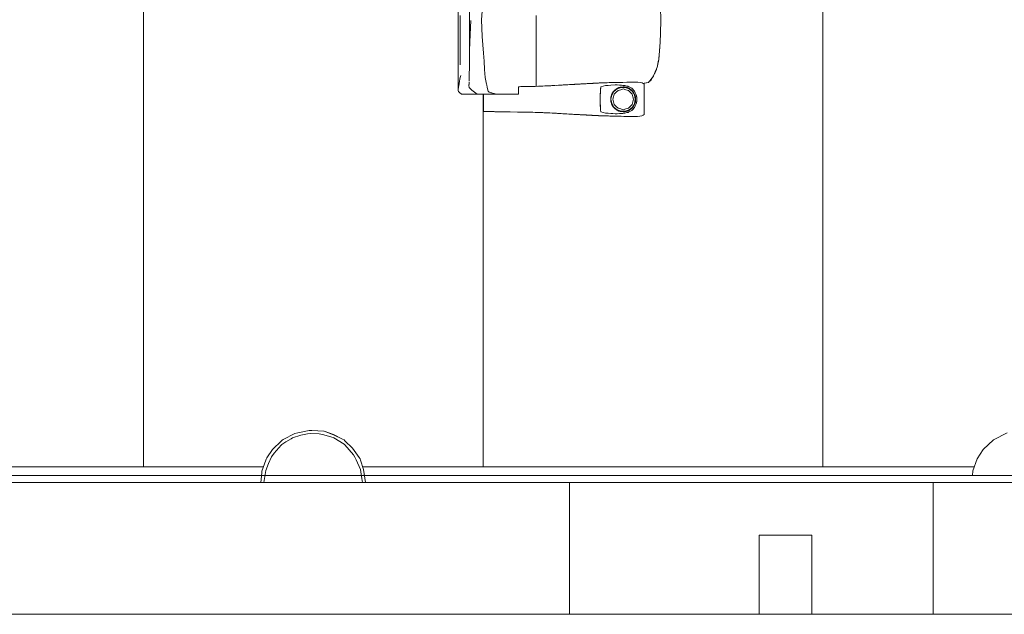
# Model space of a CAD drawing. Header units: millimetres. Extents: x -261 to 187, y -214 to 106.
# Tile 704 of 1056: x -204 to -200.25, y 3.65 to 5.92. Entities that reach past the tile are written whole.
import ezdxf

# ---------------------------------------------------------------- set-up
doc = ezdxf.new("R2010")
doc.units = ezdxf.units.MM
doc.header["$LTSCALE"] = 0.005
doc.header["$MEASUREMENT"] = 0
for name, color, linetype, lineweight in [('IFC-Elemento de mobília-Contorno', 9, 'Continuous', 5), ('IFC-Elemento terminal-Contorno', 9, 'Continuous', 5), ('IFC-Laje-Contorno', 9, 'Continuous', 5), ('IFC-Parede padrão-Contorno', 9, 'Continuous', 5), ('IFC-Parede-Contorno', 9, 'Continuous', 5), ('IFC-Pilar-Contorno', 9, 'Continuous', 5)]:
    doc.layers.add(name, color=color, linetype=linetype, lineweight=lineweight)

msp = doc.modelspace()

# ---------------------------------------------------------------- linework, layer by layer
at = {"layer": 'IFC-Elemento de mobília-Contorno', "lineweight": 5}
for p, q in [((-202.2844, 5.776), (-202.2844, 6.0372)), ((-202.3282, 6.0284), (-202.3282, 5.8185)), ((-201.5576, 5.9617), (-201.5563, 5.9133)), ((-202.3199, 5.9316), (-202.3197, 5.8434)), ((-202.2387, 5.915), (-202.2369, 5.9485)), ((-202.0303, 5.9316), (-202.0303, 5.8995)), ((-202.2825, 5.8579), (-202.281, 5.8855)), ((-202.281, 5.8855), (-202.2795, 5.9132)), ((-202.2387, 5.915), (-202.2373, 5.8831)), ((-202.2373, 5.8831), (-202.2359, 5.8516)), ((-202.0303, 5.862), (-202.0303, 5.8995)), ((-201.5576, 5.865), (-201.5563, 5.9133)), ((-202.2841, 5.8028), (-202.2841, 5.8557)), ((-202.2833, 5.8304), (-202.2825, 5.8579)), ((-202.2359, 5.8516), (-202.2339, 5.8198)), ((-202.0303, 5.8129), (-202.0303, 5.862)), ((-201.5595, 5.8304), (-201.5576, 5.865)), ((-202.3282, 5.8185), (-202.3281, 5.6509)), ((-202.3197, 5.8434), (-202.3196, 5.7902)), ((-202.2841, 5.8028), (-202.2834, 5.8256)), ((-202.2834, 5.8256), (-202.2833, 5.8304)), ((-202.2339, 5.8198), (-202.2318, 5.7882)), ((-202.0303, 5.8129), (-202.0303, 5.7809)), ((-201.5616, 5.7969), (-201.5606, 5.8137)), ((-201.5616, 5.7974), (-201.5607, 5.8118)), ((-201.5607, 5.8114), (-201.5604, 5.8148)), ((-201.5606, 5.8137), (-201.5595, 5.8304)), ((-201.5604, 5.8148), (-201.5595, 5.8304)), ((-201.5604, 5.8148), (-201.5596, 5.8283)), ((-201.5596, 5.8283), (-201.5596, 5.8295)), ((-202.3201, 5.7434), (-202.3196, 5.7902)), ((-202.2846, 5.7593), (-202.2844, 5.7814)), ((-202.2846, 5.76), (-202.2844, 5.776)), ((-202.2844, 5.7814), (-202.2841, 5.8028)), ((-202.2318, 5.7882), (-202.2293, 5.7573)), ((-202.0303, 5.7464), (-202.0303, 5.7809)), ((-201.5647, 5.7648), (-201.5632, 5.7809)), ((-201.5647, 5.7648), (-201.5641, 5.7697)), ((-201.5641, 5.7697), (-201.5632, 5.7809)), ((-201.5632, 5.7809), (-201.5616, 5.7969)), ((-201.5616, 5.7973), (-201.5616, 5.7974)), ((-201.5616, 5.7973), (-201.5616, 5.7974)), ((-201.5616, 5.7973), (-201.5616, 5.7974)), ((-202.2851, 5.7261), (-202.2849, 5.7379)), ((-202.285, 5.7323), (-202.2849, 5.7382)), ((-202.2849, 5.7379), (-202.2848, 5.7497)), ((-202.2849, 5.7382), (-202.2848, 5.7475)), ((-202.2848, 5.7497), (-202.2846, 5.76)), ((-202.2847, 5.7559), (-202.2846, 5.7593)), ((-202.2293, 5.7573), (-202.2271, 5.7258)), ((-202.0303, 5.7464), (-202.0303, 5.7045)), ((-201.5742, 5.7257), (-201.5709, 5.7334)), ((-201.5726, 5.7291), (-201.5712, 5.7323)), ((-201.5712, 5.7323), (-201.571, 5.7331)), ((-201.5709, 5.7334), (-201.5647, 5.7648)), ((-201.5694, 5.7413), (-201.5662, 5.757)), ((-201.5694, 5.7413), (-201.5678, 5.7491)), ((-201.5678, 5.7491), (-201.5662, 5.757)), ((-201.5668, 5.754), (-201.5664, 5.7562)), ((-201.5664, 5.7562), (-201.5648, 5.7642)), ((-201.5648, 5.7642), (-201.5647, 5.7647)), ((-202.3217, 5.6891), (-202.3198, 5.6964)), ((-202.3198, 5.6964), (-202.3173, 5.7039)), ((-202.2859, 5.6878), (-202.2856, 5.6967)), ((-202.2857, 5.6932), (-202.2854, 5.7043)), ((-202.2856, 5.6967), (-202.2855, 5.7017)), ((-202.2854, 5.7043), (-202.2853, 5.7152)), ((-202.2853, 5.7152), (-202.2851, 5.7261)), ((-202.2853, 5.7117), (-202.2852, 5.7173)), ((-202.2852, 5.7173), (-202.2851, 5.7237)), ((-202.2271, 5.7258), (-202.2261, 5.7105)), ((-202.2261, 5.7105), (-202.2252, 5.6952)), ((-202.2252, 5.6952), (-202.2239, 5.689)), ((-202.0303, 5.6623), (-202.0303, 5.7045)), ((-201.5936, 5.69), (-201.5889, 5.6963)), ((-201.5913, 5.6931), (-201.5889, 5.6963)), ((-201.5893, 5.6941), (-201.5865, 5.6995)), ((-201.5893, 5.6941), (-201.5866, 5.6992)), ((-201.5889, 5.6963), (-201.5841, 5.7027)), ((-201.5868, 5.6989), (-201.5847, 5.7015)), ((-201.5866, 5.6992), (-201.5865, 5.6995)), ((-201.5847, 5.7015), (-201.5844, 5.7024)), ((-201.5847, 5.7015), (-201.5844, 5.7024)), ((-201.5841, 5.7027), (-201.5742, 5.7257)), ((-201.581, 5.71), (-201.5787, 5.7148)), ((-201.5808, 5.7103), (-201.5742, 5.7257)), ((-201.5808, 5.7103), (-201.5775, 5.718)), ((-201.5808, 5.7104), (-201.5787, 5.7148)), ((-201.5787, 5.7148), (-201.5761, 5.72)), ((-201.5787, 5.7148), (-201.5761, 5.72)), ((-201.5775, 5.718), (-201.5742, 5.7257)), ((-201.5761, 5.72), (-201.5735, 5.7252)), ((-201.5735, 5.7252), (-201.5725, 5.7297)), ((-202.327, 5.6559), (-202.326, 5.6599)), ((-202.326, 5.6599), (-202.325, 5.6638)), ((-202.325, 5.6638), (-202.3239, 5.6729)), ((-202.3239, 5.6729), (-202.3229, 5.682)), ((-202.3229, 5.682), (-202.3217, 5.6891)), ((-202.2867, 5.6648), (-202.2864, 5.6713)), ((-202.2867, 5.6648), (-202.2861, 5.6581)), ((-202.2866, 5.666), (-202.2863, 5.674)), ((-202.2866, 5.666), (-202.2866, 5.6657)), ((-202.2864, 5.6713), (-202.2862, 5.6777)), ((-202.2863, 5.674), (-202.2863, 5.6755)), ((-202.2861, 5.682), (-202.2857, 5.6932)), ((-202.2861, 5.6581), (-202.281, 5.6529)), ((-202.2239, 5.689), (-202.2225, 5.6829)), ((-202.2225, 5.6829), (-202.2199, 5.6705)), ((-202.2199, 5.6705), (-202.2191, 5.6675)), ((-202.2191, 5.6675), (-202.2184, 5.6645)), ((-202.2184, 5.6645), (-202.2177, 5.6614)), ((-202.2177, 5.6614), (-202.2169, 5.6584)), ((-202.2169, 5.6584), (-202.2168, 5.6569)), ((-202.2169, 5.6584), (-202.2164, 5.6539)), ((-202.2168, 5.6569), (-202.2164, 5.6539)), ((-202.0985, 5.6609), (-202.0888, 5.661)), ((-202.0985, 5.6608), (-202.0963, 5.6608)), ((-202.0985, 5.646), (-202.0985, 5.6608)), ((-202.0963, 5.6608), (-202.0943, 5.6608)), ((-202.0888, 5.661), (-202.0752, 5.6612)), ((-202.0752, 5.6612), (-202.0619, 5.6615)), ((-202.0734, 5.6613), (-202.0619, 5.6615)), ((-202.0619, 5.6615), (-202.0486, 5.6617)), ((-202.0544, 5.6616), (-202.0402, 5.662)), ((-202.0486, 5.6617), (-202.0353, 5.6621)), ((-202.0402, 5.662), (-202.0276, 5.6623)), ((-202.0353, 5.6621), (-202.022, 5.6625)), ((-202.0226, 5.6625), (-201.991, 5.6638)), ((-202.0226, 5.6625), (-202.0061, 5.6632)), ((-202.0225, 5.6625), (-201.9976, 5.6636)), ((-202.022, 5.6625), (-202.0086, 5.6631)), ((-202.0086, 5.6631), (-201.9952, 5.6636)), ((-202.0061, 5.6632), (-201.991, 5.6638)), ((-201.9976, 5.6636), (-201.9911, 5.6638)), ((-201.9952, 5.6636), (-201.9883, 5.664)), ((-201.9883, 5.664), (-201.9814, 5.6643)), ((-201.9816, 5.6643), (-201.9717, 5.6648)), ((-201.9816, 5.6643), (-201.9803, 5.6644)), ((-201.9814, 5.6643), (-201.9745, 5.6647)), ((-201.9803, 5.6644), (-201.9717, 5.6648)), ((-201.9745, 5.6647), (-201.9677, 5.665)), ((-201.9717, 5.6648), (-201.963, 5.6653)), ((-201.9677, 5.665), (-201.9605, 5.6654)), ((-201.963, 5.6653), (-201.9596, 5.6655)), ((-201.9605, 5.6654), (-201.9391, 5.6666)), ((-201.9605, 5.6654), (-201.9462, 5.6662)), ((-201.9534, 5.6658), (-201.9462, 5.6662)), ((-201.9462, 5.6662), (-201.9391, 5.6666)), ((-201.9449, 5.6663), (-201.9367, 5.6668)), ((-201.9391, 5.6666), (-201.932, 5.6671)), ((-201.9367, 5.6668), (-201.9279, 5.6673)), ((-201.932, 5.6671), (-201.9249, 5.6675)), ((-201.9279, 5.6673), (-201.9228, 5.6676)), ((-201.9249, 5.6675), (-201.9178, 5.6679)), ((-201.9178, 5.6679), (-201.9106, 5.6683)), ((-201.9106, 5.6683), (-201.8972, 5.6691)), ((-201.9039, 5.6687), (-201.8972, 5.6691)), ((-201.8972, 5.6691), (-201.8837, 5.6698)), ((-201.8905, 5.6695), (-201.8837, 5.6698)), ((-201.885, 5.6698), (-201.8836, 5.6699)), ((-201.8842, 5.6698), (-201.8836, 5.6699)), ((-201.8837, 5.6698), (-201.8706, 5.6706)), ((-201.8837, 5.6698), (-201.8805, 5.67)), ((-201.8836, 5.6699), (-201.8806, 5.67)), ((-201.8836, 5.6699), (-201.8821, 5.6699)), ((-201.8836, 5.6699), (-201.8821, 5.6699)), ((-201.8805, 5.67), (-201.8739, 5.6704)), ((-201.8805, 5.67), (-201.8772, 5.6702)), ((-201.8772, 5.6702), (-201.8739, 5.6704)), ((-201.8739, 5.6704), (-201.8706, 5.6706)), ((-201.8706, 5.6706), (-201.8641, 5.6709)), ((-201.8706, 5.6706), (-201.8674, 5.6708)), ((-201.8674, 5.6708), (-201.8641, 5.6709)), ((-201.8641, 5.6709), (-201.8608, 5.6711)), ((-201.8608, 5.6711), (-201.8575, 5.6713)), ((-201.8575, 5.6713), (-201.8542, 5.6715)), ((-201.8542, 5.6715), (-201.8508, 5.6717)), ((-201.8508, 5.6717), (-201.8324, 5.6727)), ((-201.8508, 5.6717), (-201.8408, 5.6722)), ((-201.8508, 5.6717), (-201.8441, 5.672)), ((-201.8508, 5.6717), (-201.8475, 5.6719)), ((-201.8508, 5.6717), (-201.8483, 5.6718)), ((-201.8501, 5.6717), (-201.8483, 5.6718)), ((-201.85, 5.6717), (-201.8483, 5.6718)), ((-201.8483, 5.6718), (-201.846, 5.6719)), ((-201.8475, 5.6719), (-201.8441, 5.672)), ((-201.846, 5.6719), (-201.8438, 5.6721)), ((-201.8446, 5.672), (-201.8446, 5.672)), ((-201.8446, 5.672), (-201.8446, 5.672)), ((-201.8442, 5.672), (-201.8439, 5.6721)), ((-201.8441, 5.672), (-201.8408, 5.6722)), ((-201.8441, 5.672), (-201.8438, 5.6721)), ((-201.8438, 5.6721), (-201.843, 5.6721)), ((-201.8408, 5.6722), (-201.8374, 5.6724)), ((-201.8374, 5.6724), (-201.8324, 5.6727)), ((-201.8374, 5.6724), (-201.8341, 5.6726)), ((-201.8341, 5.6726), (-201.8307, 5.6728)), ((-201.8341, 5.6726), (-201.8324, 5.6727)), ((-201.8324, 5.6727), (-201.8307, 5.6728)), ((-201.8307, 5.6728), (-201.8291, 5.6729)), ((-201.8291, 5.6729), (-201.8068, 5.674)), ((-201.8291, 5.6729), (-201.8192, 5.6734)), ((-201.8291, 5.6729), (-201.8241, 5.6731)), ((-201.8291, 5.6729), (-201.8274, 5.673)), ((-201.8291, 5.6729), (-201.8258, 5.673)), ((-201.8274, 5.673), (-201.8258, 5.673)), ((-201.8258, 5.673), (-201.8241, 5.6731)), ((-201.8241, 5.6731), (-201.8225, 5.6732)), ((-201.8225, 5.6732), (-201.8208, 5.6733)), ((-201.8208, 5.6733), (-201.8192, 5.6734)), ((-201.8208, 5.6733), (-201.8199, 5.6733)), ((-201.8192, 5.6734), (-201.8068, 5.674)), ((-201.8192, 5.6734), (-201.8076, 5.674)), ((-201.8192, 5.6734), (-201.8142, 5.6737)), ((-201.8192, 5.6734), (-201.8159, 5.6736)), ((-201.8192, 5.6734), (-201.8175, 5.6735)), ((-201.8182, 5.6734), (-201.8169, 5.6735)), ((-201.8175, 5.6735), (-201.8159, 5.6736)), ((-201.8169, 5.6735), (-201.814, 5.6737)), ((-201.8169, 5.6735), (-201.8158, 5.6736)), ((-201.8159, 5.6736), (-201.8142, 5.6737)), ((-201.8158, 5.6736), (-201.8147, 5.6736)), ((-201.8147, 5.6736), (-201.814, 5.6737)), ((-201.8142, 5.6737), (-201.8101, 5.6739)), ((-201.8142, 5.6737), (-201.8093, 5.6739)), ((-201.8142, 5.6737), (-201.8126, 5.6737)), ((-201.8135, 5.6737), (-201.8125, 5.6737)), ((-201.8126, 5.6737), (-201.8109, 5.6738)), ((-201.8125, 5.6737), (-201.8113, 5.6738)), ((-201.8113, 5.6738), (-201.8101, 5.6739)), ((-201.8113, 5.6738), (-201.8106, 5.6738)), ((-201.8109, 5.6738), (-201.8101, 5.6739)), ((-201.8109, 5.6738), (-201.8093, 5.6739)), ((-201.8109, 5.6738), (-201.8109, 5.6738)), ((-201.8107, 5.6738), (-201.8106, 5.6738)), ((-201.8101, 5.6739), (-201.8093, 5.6739)), ((-201.8093, 5.6739), (-201.8076, 5.674)), ((-201.8076, 5.674), (-201.8068, 5.674)), ((-201.8068, 5.674), (-201.8043, 5.6742)), ((-201.8068, 5.674), (-201.806, 5.6741)), ((-201.8068, 5.674), (-201.8051, 5.6741)), ((-201.806, 5.6741), (-201.8051, 5.6741)), ((-201.8051, 5.6741), (-201.8043, 5.6742)), ((-201.8043, 5.6742), (-201.8029, 5.6742)), ((-201.8029, 5.6742), (-201.8008, 5.6744)), ((-201.8029, 5.6742), (-201.8015, 5.6743)), ((-201.8015, 5.6743), (-201.7988, 5.6745)), ((-201.8008, 5.6744), (-201.7981, 5.6745)), ((-201.8008, 5.6744), (-201.8001, 5.6744)), ((-201.8008, 5.6744), (-201.7995, 5.6744)), ((-201.8001, 5.6744), (-201.7988, 5.6745)), ((-201.7988, 5.6745), (-201.7967, 5.6746)), ((-201.7981, 5.6745), (-201.7953, 5.6746)), ((-201.7981, 5.6745), (-201.7967, 5.6746)), ((-201.7981, 5.6745), (-201.796, 5.6746)), ((-201.7967, 5.6746), (-201.7946, 5.6747)), ((-201.796, 5.6746), (-201.7946, 5.6747)), ((-201.7953, 5.6746), (-201.7932, 5.6747)), ((-201.7946, 5.6747), (-201.7932, 5.6747)), ((-201.7932, 5.6747), (-201.7901, 5.6749)), ((-201.7907, 5.6749), (-201.783, 5.6753)), ((-201.7901, 5.6749), (-201.783, 5.6753)), ((-201.7862, 5.6448), (-201.7853, 5.6608)), ((-201.7857, 5.6528), (-201.7853, 5.6608)), ((-201.7853, 5.6608), (-201.7665, 5.6648)), ((-201.7853, 5.6608), (-201.7759, 5.6628)), ((-201.783, 5.6753), (-201.776, 5.6756)), ((-201.776, 5.6756), (-201.7685, 5.6758)), ((-201.7759, 5.6628), (-201.7665, 5.6648)), ((-201.7685, 5.6758), (-201.761, 5.676)), ((-201.7665, 5.6648), (-201.7472, 5.6669)), ((-201.7665, 5.6648), (-201.7568, 5.6658)), ((-201.761, 5.676), (-201.7312, 5.6767)), ((-201.761, 5.676), (-201.7461, 5.6764)), ((-201.761, 5.676), (-201.7536, 5.6762)), ((-201.7568, 5.6658), (-201.7472, 5.6669)), ((-201.7536, 5.6762), (-201.7461, 5.6764)), ((-201.7472, 5.6669), (-201.7301, 5.6674)), ((-201.7472, 5.6669), (-201.7303, 5.6674)), ((-201.7461, 5.6764), (-201.7312, 5.6767)), ((-201.7312, 5.6767), (-201.7237, 5.6769)), ((-201.7305, 5.6495), (-201.716, 5.6578)), ((-201.7304, 5.6674), (-201.7223, 5.6673)), ((-201.7303, 5.6674), (-201.7303, 5.6674)), ((-201.7301, 5.6674), (-201.7141, 5.6671)), ((-201.7237, 5.6769), (-201.7162, 5.6771)), ((-201.7232, 5.6529), (-201.7081, 5.6583)), ((-201.7228, 5.6539), (-201.7092, 5.6588)), ((-201.7223, 5.6673), (-201.7142, 5.6671)), ((-201.7212, 5.6548), (-201.711, 5.6586)), ((-201.7162, 5.6771), (-201.7013, 5.6774)), ((-201.716, 5.6578), (-201.7078, 5.6591)), ((-201.7142, 5.6671), (-201.7059, 5.6664)), ((-201.7141, 5.6671), (-201.7058, 5.6664)), ((-201.7141, 5.6671), (-201.7016, 5.666)), ((-201.711, 5.6586), (-201.6996, 5.6599)), ((-201.7081, 5.6583), (-201.6921, 5.6583)), ((-201.7078, 5.6591), (-201.6996, 5.6605)), ((-201.706, 5.6591), (-201.6945, 5.6591)), ((-201.7059, 5.6664), (-201.6976, 5.6657)), ((-201.7058, 5.6664), (-201.7016, 5.666)), ((-201.7016, 5.666), (-201.6974, 5.6656)), ((-201.7013, 5.6774), (-201.6864, 5.6778)), ((-201.6996, 5.6605), (-201.6942, 5.6598)), ((-201.6996, 5.6599), (-201.6875, 5.6581)), ((-201.6979, 5.6657), (-201.6976, 5.6657)), ((-201.6976, 5.6657), (-201.6817, 5.6623)), ((-201.6974, 5.6656), (-201.6934, 5.6648)), ((-201.6974, 5.6656), (-201.6894, 5.6639)), ((-201.6942, 5.6598), (-201.6887, 5.6592)), ((-201.6921, 5.6583), (-201.6845, 5.6556)), ((-201.6903, 5.6585), (-201.6843, 5.6564)), ((-201.6894, 5.6639), (-201.6855, 5.6631)), ((-201.6887, 5.6592), (-201.6836, 5.6572)), ((-201.6875, 5.6581), (-201.6763, 5.6534)), ((-201.6864, 5.6778), (-201.6566, 5.6785)), ((-201.6864, 5.6778), (-201.6715, 5.6782)), ((-201.6855, 5.6631), (-201.6815, 5.6622)), ((-201.6836, 5.6572), (-201.6785, 5.6553)), ((-201.682, 5.6623), (-201.6815, 5.6622)), ((-201.6817, 5.6623), (-201.6744, 5.6589)), ((-201.6815, 5.6622), (-201.6779, 5.6605)), ((-201.6779, 5.6605), (-201.6742, 5.6588)), ((-201.6744, 5.6589), (-201.6672, 5.6556)), ((-201.6742, 5.6588), (-201.6669, 5.6554)), ((-201.6715, 5.6782), (-201.6566, 5.6785)), ((-201.6566, 5.6785), (-201.6502, 5.6784)), ((-201.6502, 5.6784), (-201.6443, 5.6781)), ((-201.6443, 5.6781), (-201.6353, 5.677)), ((-201.6353, 5.677), (-201.6282, 5.6754)), ((-201.6282, 5.6754), (-201.6232, 5.6732)), ((-201.6235, 5.6734), (-201.6188, 5.6743)), ((-201.6234, 5.6733), (-201.6203, 5.6739)), ((-201.6233, 5.6734), (-201.6205, 5.6707)), ((-201.6205, 5.6707), (-201.6202, 5.668)), ((-201.6203, 5.6739), (-201.6125, 5.6753)), ((-201.6202, 5.668), (-201.6201, 5.5574)), ((-201.6188, 5.6743), (-201.6109, 5.6758)), ((-201.6125, 5.6753), (-201.6047, 5.6767)), ((-201.6109, 5.6758), (-201.6031, 5.6773)), ((-201.6047, 5.6767), (-201.6044, 5.6771)), ((-201.6047, 5.6767), (-201.6044, 5.6771)), ((-201.6031, 5.6773), (-201.6007, 5.6805)), ((-201.6007, 5.6805), (-201.5984, 5.6836)), ((-201.5993, 5.6823), (-201.5946, 5.6837)), ((-201.5984, 5.6836), (-201.5936, 5.69)), ((-201.5984, 5.6836), (-201.5946, 5.6837)), ((-201.5946, 5.6837), (-201.5919, 5.6889)), ((-201.5936, 5.69), (-201.5913, 5.6931)), ((-201.5919, 5.6889), (-201.5893, 5.6941)), ((-202.3281, 5.6509), (-202.327, 5.6559)), ((-202.3281, 5.6509), (-202.3279, 5.6467)), ((-202.3279, 5.6467), (-202.3266, 5.643)), ((-202.3266, 5.643), (-202.3241, 5.6395)), ((-202.3241, 5.6395), (-202.3202, 5.6361)), ((-202.3202, 5.6361), (-202.3176, 5.6344)), ((-202.3176, 5.6344), (-202.3149, 5.6328)), ((-202.3149, 5.6328), (-202.2549, 5.6328)), ((-202.281, 5.6529), (-202.276, 5.6478)), ((-202.276, 5.6478), (-202.2655, 5.64)), ((-202.2655, 5.64), (-202.2549, 5.6328)), ((-202.2549, 5.6328), (-202.2137, 5.6328)), ((-202.2307, 5.5671), (-202.2307, 5.6328)), ((-202.2164, 5.6539), (-202.2163, 5.6524)), ((-202.2163, 5.6524), (-202.2153, 5.6486)), ((-202.2163, 5.6524), (-202.2159, 5.6512)), ((-202.2153, 5.6486), (-202.2149, 5.6474)), ((-202.2149, 5.6474), (-202.2144, 5.6464)), ((-202.2149, 5.6474), (-202.2139, 5.6453)), ((-202.2139, 5.6453), (-202.213, 5.6433)), ((-202.2139, 5.6453), (-202.2134, 5.6443)), ((-202.2137, 5.6328), (-202.1836, 5.6328)), ((-202.213, 5.6433), (-202.2107, 5.6415)), ((-202.213, 5.6433), (-202.2119, 5.6424)), ((-202.2119, 5.6424), (-202.2107, 5.6415)), ((-202.2107, 5.6415), (-202.2096, 5.6406)), ((-202.2096, 5.6406), (-202.2085, 5.6397)), ((-202.2085, 5.6397), (-202.2057, 5.6388)), ((-202.2085, 5.6397), (-202.2028, 5.6379)), ((-202.2057, 5.6388), (-202.2028, 5.6379)), ((-202.2028, 5.6379), (-202.1971, 5.6362)), ((-202.2028, 5.6379), (-202.2, 5.637)), ((-202.1971, 5.6362), (-202.1937, 5.6353)), ((-202.1937, 5.6353), (-202.1836, 5.6328)), ((-202.1937, 5.6353), (-202.1904, 5.6345)), ((-202.1904, 5.6345), (-202.1836, 5.6328)), ((-202.1904, 5.6345), (-202.187, 5.6336)), ((-202.187, 5.6336), (-202.1836, 5.6328)), ((-202.1836, 5.6328), (-202.1816, 5.6328)), ((-202.1816, 5.6328), (-202.1797, 5.6328)), ((-202.1797, 5.6328), (-202.1777, 5.6328)), ((-202.1777, 5.6328), (-202.1758, 5.6328)), ((-202.1758, 5.6328), (-202.1739, 5.6328)), ((-202.1739, 5.6328), (-202.172, 5.6328)), ((-202.172, 5.6328), (-202.1701, 5.6328)), ((-202.1701, 5.6328), (-202.1681, 5.6328)), ((-202.1681, 5.6328), (-202.1661, 5.6328)), ((-202.1661, 5.6328), (-202.1641, 5.6328)), ((-202.1641, 5.6328), (-202.1621, 5.6328)), ((-202.1621, 5.6328), (-202.16, 5.6328)), ((-202.16, 5.6328), (-202.1578, 5.6328)), ((-202.1578, 5.6328), (-202.1556, 5.6328)), ((-202.1556, 5.6328), (-202.1534, 5.6328)), ((-202.1534, 5.6328), (-202.1512, 5.6328)), ((-202.1512, 5.6328), (-202.1491, 5.6328)), ((-202.1491, 5.6328), (-202.147, 5.6328)), ((-202.147, 5.6328), (-202.1449, 5.6328)), ((-202.1449, 5.6328), (-202.143, 5.6328)), ((-202.143, 5.6328), (-202.1412, 5.6328)), ((-202.1412, 5.6328), (-202.1394, 5.6328)), ((-202.1394, 5.6328), (-202.1378, 5.6328)), ((-202.1378, 5.6328), (-202.1362, 5.6328)), ((-202.1362, 5.6328), (-202.1345, 5.6328)), ((-202.1345, 5.6328), (-202.1329, 5.6328)), ((-202.1329, 5.6328), (-202.1312, 5.6328)), ((-202.1312, 5.6328), (-202.1293, 5.6328)), ((-202.1293, 5.6328), (-202.1274, 5.6328)), ((-202.1274, 5.6328), (-202.1253, 5.6328)), ((-202.1253, 5.6328), (-202.1231, 5.6328)), ((-202.1231, 5.6328), (-202.1209, 5.6328)), ((-202.1209, 5.6328), (-202.1185, 5.6328)), ((-202.1185, 5.6328), (-202.116, 5.6328)), ((-202.116, 5.6328), (-202.1135, 5.6328)), ((-202.1135, 5.6328), (-202.111, 5.6328)), ((-202.111, 5.6328), (-202.1084, 5.6328)), ((-202.1084, 5.6328), (-202.1058, 5.6328)), ((-202.1058, 5.6328), (-202.1033, 5.6328)), ((-202.1033, 5.6328), (-202.1008, 5.6328)), ((-202.1008, 5.6328), (-202.0985, 5.6328)), ((-202.0985, 5.6328), (-202.0985, 5.646)), ((-201.7871, 5.6288), (-201.7862, 5.6448)), ((-201.7871, 5.6288), (-201.7867, 5.6368)), ((-201.7871, 5.6128), (-201.7871, 5.6288)), ((-201.7871, 5.6048), (-201.7871, 5.6208)), ((-201.7867, 5.6368), (-201.7857, 5.6528)), ((-201.7862, 5.6448), (-201.7857, 5.6528)), ((-201.7469, 5.6211), (-201.7412, 5.6368)), ((-201.7469, 5.6044), (-201.7469, 5.6211)), ((-201.7468, 5.6147), (-201.7446, 5.6276)), ((-201.7468, 5.6185), (-201.7446, 5.6275)), ((-201.7463, 5.6128), (-201.7435, 5.6286)), ((-201.7437, 5.6301), (-201.7369, 5.6417)), ((-201.7435, 5.6286), (-201.7355, 5.6426)), ((-201.7433, 5.6311), (-201.7387, 5.6397)), ((-201.7412, 5.6368), (-201.7358, 5.6431)), ((-201.739, 5.6128), (-201.7363, 5.6226)), ((-201.7387, 5.6397), (-201.7311, 5.6482)), ((-201.7363, 5.6226), (-201.7337, 5.6324)), ((-201.7358, 5.6431), (-201.7305, 5.6495)), ((-201.7355, 5.6426), (-201.7232, 5.6529)), ((-201.7344, 5.6445), (-201.7252, 5.6522)), ((-201.7337, 5.6324), (-201.7265, 5.6396)), ((-201.7311, 5.6482), (-201.7226, 5.654)), ((-201.7265, 5.6396), (-201.7193, 5.6468)), ((-201.7193, 5.6468), (-201.7094, 5.6495)), ((-201.7094, 5.6495), (-201.6996, 5.6521)), ((-201.6996, 5.6521), (-201.6898, 5.6495)), ((-201.6898, 5.6495), (-201.6799, 5.6468)), ((-201.6845, 5.6556), (-201.677, 5.6529)), ((-201.6843, 5.6564), (-201.6773, 5.6538)), ((-201.6799, 5.6468), (-201.6727, 5.6396)), ((-201.6785, 5.6553), (-201.6739, 5.6523)), ((-201.677, 5.6529), (-201.6708, 5.6477)), ((-201.6765, 5.6535), (-201.6703, 5.6483)), ((-201.6763, 5.6534), (-201.6666, 5.6459)), ((-201.6739, 5.6523), (-201.6694, 5.6493)), ((-201.6727, 5.6396), (-201.6655, 5.6324)), ((-201.6708, 5.6477), (-201.6647, 5.6425)), ((-201.6703, 5.6483), (-201.6652, 5.644)), ((-201.6694, 5.6493), (-201.662, 5.6413)), ((-201.6676, 5.6558), (-201.6671, 5.6555)), ((-201.6672, 5.6556), (-201.6566, 5.6434)), ((-201.6672, 5.6556), (-201.6646, 5.6525)), ((-201.6669, 5.6554), (-201.6643, 5.6524)), ((-201.6666, 5.6459), (-201.6592, 5.6362)), ((-201.6655, 5.6324), (-201.6629, 5.6226)), ((-201.6647, 5.6425), (-201.6606, 5.6356)), ((-201.6646, 5.6525), (-201.6619, 5.6495)), ((-201.6643, 5.6524), (-201.6617, 5.6494)), ((-201.6629, 5.6226), (-201.6603, 5.6128)), ((-201.6627, 5.6407), (-201.6599, 5.636)), ((-201.662, 5.6413), (-201.6566, 5.6319)), ((-201.6619, 5.6495), (-201.6592, 5.6464)), ((-201.6617, 5.6494), (-201.6592, 5.6464)), ((-201.6606, 5.6356), (-201.6566, 5.6286)), ((-201.6599, 5.636), (-201.6572, 5.6312)), ((-201.6592, 5.6464), (-201.6566, 5.6434)), ((-201.6592, 5.6362), (-201.6546, 5.6249)), ((-201.6566, 5.6434), (-201.6553, 5.6407)), ((-201.6566, 5.6434), (-201.6539, 5.6377)), ((-201.6566, 5.6434), (-201.6552, 5.6406)), ((-201.6566, 5.6319), (-201.6536, 5.6226)), ((-201.6566, 5.6286), (-201.6552, 5.6207)), ((-201.6556, 5.6273), (-201.654, 5.6187)), ((-201.6553, 5.6407), (-201.654, 5.638)), ((-201.6552, 5.6406), (-201.6539, 5.6377)), ((-201.6552, 5.6207), (-201.6538, 5.6128)), ((-201.6546, 5.6249), (-201.653, 5.6128)), ((-201.654, 5.638), (-201.6527, 5.6353)), ((-201.6539, 5.6377), (-201.6512, 5.6321)), ((-201.6539, 5.6377), (-201.6525, 5.6349)), ((-201.6536, 5.6226), (-201.6526, 5.6128)), ((-201.6527, 5.6353), (-201.6513, 5.6326)), ((-201.6513, 5.6326), (-201.6498, 5.6261)), ((-201.6512, 5.6321), (-201.6497, 5.6259)), ((-201.6499, 5.6269), (-201.6497, 5.6259)), ((-201.6498, 5.6261), (-201.649, 5.6229)), ((-201.6497, 5.6261), (-201.6492, 5.624)), ((-201.6497, 5.6259), (-201.6482, 5.6196)), ((-201.6492, 5.624), (-201.6482, 5.6196)), ((-201.649, 5.6229), (-201.6482, 5.6196)), ((-201.6482, 5.6196), (-201.6476, 5.6128)), ((-201.7871, 5.5967), (-201.7871, 5.6128)), ((-201.7871, 5.5967), (-201.7857, 5.5728)), ((-201.7871, 5.5967), (-201.7862, 5.5808)), ((-201.7871, 5.5967), (-201.7867, 5.5887)), ((-201.7867, 5.5887), (-201.7862, 5.5808)), ((-201.7469, 5.6044), (-201.7441, 5.5966)), ((-201.7468, 5.607), (-201.7468, 5.6185)), ((-201.7468, 5.6108), (-201.7446, 5.5979)), ((-201.7468, 5.607), (-201.7446, 5.5981)), ((-201.7463, 5.6128), (-201.7435, 5.5969)), ((-201.7441, 5.5966), (-201.7412, 5.5888)), ((-201.7437, 5.5954), (-201.7369, 5.5838)), ((-201.7435, 5.5969), (-201.7355, 5.583)), ((-201.7433, 5.5944), (-201.7387, 5.5858)), ((-201.7412, 5.5888), (-201.7305, 5.576)), ((-201.739, 5.6128), (-201.7363, 5.6029)), ((-201.7387, 5.5858), (-201.7311, 5.5773)), ((-201.7363, 5.6029), (-201.7337, 5.5931)), ((-201.7355, 5.583), (-201.7232, 5.5727)), ((-201.7337, 5.5931), (-201.7265, 5.5859)), ((-201.7265, 5.5859), (-201.7193, 5.5787)), ((-201.6799, 5.5787), (-201.6727, 5.5859)), ((-201.6727, 5.5859), (-201.6655, 5.5931)), ((-201.6708, 5.5778), (-201.6647, 5.583)), ((-201.6694, 5.5762), (-201.662, 5.5842)), ((-201.6666, 5.5796), (-201.6592, 5.5893)), ((-201.6655, 5.5931), (-201.6629, 5.6029)), ((-201.6647, 5.583), (-201.6606, 5.5899)), ((-201.6646, 5.573), (-201.6566, 5.5821)), ((-201.6629, 5.6029), (-201.6603, 5.6128)), ((-201.6627, 5.5848), (-201.6599, 5.5895)), ((-201.662, 5.5842), (-201.6566, 5.5936)), ((-201.6606, 5.5899), (-201.6566, 5.5969)), ((-201.6599, 5.5895), (-201.6572, 5.5943)), ((-201.6592, 5.5893), (-201.6546, 5.6006)), ((-201.6592, 5.5791), (-201.6566, 5.5821)), ((-201.6566, 5.5969), (-201.6552, 5.6048)), ((-201.6566, 5.5936), (-201.6536, 5.603)), ((-201.6566, 5.5821), (-201.6539, 5.5878)), ((-201.6566, 5.5821), (-201.6552, 5.585)), ((-201.6566, 5.5821), (-201.6553, 5.5848)), ((-201.6556, 5.5983), (-201.6544, 5.6047)), ((-201.6553, 5.5848), (-201.654, 5.5875)), ((-201.6552, 5.6048), (-201.6538, 5.6128)), ((-201.6552, 5.585), (-201.6539, 5.5878)), ((-201.6546, 5.6006), (-201.653, 5.6128)), ((-201.6544, 5.6047), (-201.653, 5.6128)), ((-201.654, 5.6187), (-201.653, 5.6128)), ((-201.654, 5.5875), (-201.6527, 5.5902)), ((-201.6539, 5.5878), (-201.6512, 5.5934)), ((-201.6539, 5.5878), (-201.6525, 5.5906)), ((-201.6536, 5.603), (-201.6526, 5.6128)), ((-201.6527, 5.5902), (-201.6513, 5.5929)), ((-201.6513, 5.5929), (-201.6498, 5.5994)), ((-201.6512, 5.5934), (-201.6497, 5.5996)), ((-201.6499, 5.5987), (-201.6497, 5.5996)), ((-201.6498, 5.5994), (-201.649, 5.6026)), ((-201.6497, 5.5996), (-201.6482, 5.6059)), ((-201.6497, 5.5995), (-201.6492, 5.6015)), ((-201.6492, 5.6015), (-201.6482, 5.6059)), ((-201.649, 5.6026), (-201.6482, 5.6059)), ((-201.6482, 5.6059), (-201.6476, 5.6128)), ((-202.2307, 5.5671), (-202.2301, 5.5671)), ((-202.2307, 5.5671), (-202.2303, 5.5671)), ((-202.2303, 5.5671), (-202.226, 5.567)), ((-202.2301, 5.5671), (-202.2285, 5.5671)), ((-202.2285, 5.5671), (-202.226, 5.567)), ((-202.226, 5.567), (-202.2227, 5.5668)), ((-202.2227, 5.5668), (-202.2188, 5.5667)), ((-202.2227, 5.5668), (-202.2196, 5.5667)), ((-202.2196, 5.5667), (-202.2145, 5.5665)), ((-202.2188, 5.5667), (-202.2145, 5.5665)), ((-202.2145, 5.5665), (-202.1863, 5.5658)), ((-202.2145, 5.5665), (-202.1907, 5.5659)), ((-202.213, 5.5665), (-202.2089, 5.5664)), ((-202.2089, 5.5664), (-202.1983, 5.566)), ((-202.1983, 5.566), (-202.1907, 5.5659)), ((-202.1907, 5.5659), (-202.1863, 5.5658)), ((-202.1885, 5.5658), (-202.1876, 5.5658)), ((-202.1876, 5.5658), (-202.1822, 5.5657)), ((-202.1863, 5.5658), (-202.1589, 5.5654)), ((-202.1845, 5.5658), (-202.1822, 5.5657)), ((-202.1822, 5.5657), (-202.1759, 5.5656)), ((-202.1623, 5.5654), (-202.1477, 5.5652)), ((-202.1589, 5.5654), (-202.1299, 5.5649)), ((-202.1477, 5.5652), (-202.1299, 5.5649)), ((-202.1299, 5.5649), (-202.1009, 5.5645)), ((-202.1299, 5.5649), (-202.1018, 5.5645)), ((-202.1018, 5.5645), (-202.0777, 5.5641)), ((-202.1009, 5.5645), (-202.0735, 5.5641)), ((-202.0736, 5.5641), (-202.06, 5.5638)), ((-202.067, 5.5639), (-202.0569, 5.5637)), ((-202.06, 5.5638), (-202.0465, 5.5636)), ((-202.0569, 5.5637), (-202.0439, 5.5635)), ((-202.0465, 5.5636), (-202.033, 5.5632)), ((-202.035, 5.5632), (-202.0335, 5.5632)), ((-202.0335, 5.5632), (-202.0257, 5.5629)), ((-202.033, 5.5632), (-202.0195, 5.5628)), ((-202.0257, 5.5629), (-202.0179, 5.5627)), ((-202.0195, 5.5628), (-202.0059, 5.5622)), ((-202.0179, 5.5627), (-202.0141, 5.5625)), ((-202.0059, 5.5622), (-201.9923, 5.5616)), ((-202.0019, 5.562), (-201.9941, 5.5616)), ((-202.0019, 5.562), (-201.9836, 5.5612)), ((-201.9941, 5.5616), (-201.9836, 5.5612)), ((-201.9923, 5.5616), (-201.9784, 5.5609)), ((-201.9784, 5.5609), (-201.9644, 5.5602)), ((-201.9702, 5.5605), (-201.9621, 5.56)), ((-201.9644, 5.5602), (-201.9426, 5.5589)), ((-201.9621, 5.56), (-201.9541, 5.5596)), ((-201.9571, 5.5597), (-201.9426, 5.5589)), ((-201.9571, 5.5597), (-201.9499, 5.5593)), ((-201.9541, 5.5596), (-201.9499, 5.5593)), ((-201.9499, 5.5593), (-201.9426, 5.5589)), ((-201.9426, 5.5589), (-201.9353, 5.5585)), ((-201.9426, 5.5589), (-201.9379, 5.5586)), ((-201.9379, 5.5586), (-201.9296, 5.5582)), ((-201.9379, 5.5586), (-201.9147, 5.5573)), ((-201.9353, 5.5585), (-201.9282, 5.5581)), ((-201.9353, 5.5585), (-201.9138, 5.5573)), ((-201.9296, 5.5582), (-201.9263, 5.558)), ((-201.9282, 5.5581), (-201.9138, 5.5573)), ((-201.921, 5.5577), (-201.9067, 5.5568)), ((-201.921, 5.5577), (-201.9138, 5.5573)), ((-201.9138, 5.5573), (-201.9067, 5.5568)), ((-201.9067, 5.5568), (-201.8999, 5.5565)), ((-201.9067, 5.5568), (-201.8931, 5.5561)), ((-201.8999, 5.5565), (-201.8931, 5.5561)), ((-201.8931, 5.5561), (-201.8796, 5.5553)), ((-201.8871, 5.5557), (-201.8844, 5.5556)), ((-201.8863, 5.5557), (-201.8796, 5.5553)), ((-201.8863, 5.5557), (-201.8844, 5.5556)), ((-201.8858, 5.5556), (-201.8848, 5.5556)), ((-201.8858, 5.5556), (-201.8844, 5.5556)), ((-201.8844, 5.5556), (-201.8803, 5.5553)), ((-201.8803, 5.5553), (-201.8721, 5.5549)), ((-201.8796, 5.5553), (-201.8729, 5.5549)), ((-201.8729, 5.5549), (-201.8662, 5.5545)), ((-201.8721, 5.5549), (-201.8696, 5.5547)), ((-201.8721, 5.5549), (-201.8667, 5.5546)), ((-201.8696, 5.5547), (-201.8662, 5.5545)), ((-201.8662, 5.5545), (-201.8563, 5.554)), ((-201.8662, 5.5545), (-201.8629, 5.5544)), ((-201.8629, 5.5544), (-201.8596, 5.5542)), ((-201.8596, 5.5542), (-201.8563, 5.554)), ((-201.8563, 5.554), (-201.8529, 5.5538)), ((-201.8529, 5.5538), (-201.8496, 5.5536)), ((-201.8529, 5.5538), (-201.8292, 5.5525)), ((-201.8529, 5.5538), (-201.8377, 5.553)), ((-201.8522, 5.5538), (-201.8518, 5.5537)), ((-201.8521, 5.5538), (-201.8518, 5.5537)), ((-201.8518, 5.5537), (-201.8497, 5.5536)), ((-201.8518, 5.5537), (-201.8496, 5.5536)), ((-201.8515, 5.5537), (-201.8504, 5.5537)), ((-201.8497, 5.5536), (-201.8477, 5.5535)), ((-201.8496, 5.5536), (-201.8462, 5.5534)), ((-201.8496, 5.5536), (-201.8377, 5.553)), ((-201.8477, 5.5535), (-201.8436, 5.5533)), ((-201.8462, 5.5534), (-201.8428, 5.5532)), ((-201.8462, 5.5534), (-201.8377, 5.553)), ((-201.8462, 5.5534), (-201.8411, 5.5532)), ((-201.8457, 5.5534), (-201.8456, 5.5534)), ((-201.8456, 5.5534), (-201.8436, 5.5533)), ((-201.8436, 5.5533), (-201.8423, 5.5532)), ((-201.8428, 5.5532), (-201.8411, 5.5532)), ((-201.8428, 5.5532), (-201.8422, 5.5532)), ((-201.8411, 5.5532), (-201.8394, 5.5531)), ((-201.8394, 5.5531), (-201.8377, 5.553)), ((-201.8377, 5.553), (-201.8292, 5.5525)), ((-201.8377, 5.553), (-201.8326, 5.5527)), ((-201.8326, 5.5527), (-201.8309, 5.5526)), ((-201.8326, 5.5527), (-201.8292, 5.5525)), ((-201.8309, 5.5526), (-201.8292, 5.5525)), ((-201.8292, 5.5525), (-201.8275, 5.5524)), ((-201.8275, 5.5524), (-201.8258, 5.5523)), ((-201.8258, 5.5523), (-201.8245, 5.5523)), ((-201.8245, 5.5523), (-201.8121, 5.5516)), ((-201.8245, 5.5523), (-201.8176, 5.5519)), ((-201.8245, 5.5523), (-201.8204, 5.552)), ((-201.8245, 5.5523), (-201.8067, 5.5513)), ((-201.8245, 5.5523), (-201.8231, 5.5522)), ((-201.8231, 5.5522), (-201.8204, 5.552)), ((-201.8231, 5.5522), (-201.8225, 5.5521)), ((-201.8204, 5.552), (-201.8176, 5.5519)), ((-201.8204, 5.552), (-201.819, 5.552)), ((-201.819, 5.552), (-201.8176, 5.5519)), ((-201.8176, 5.5519), (-201.8163, 5.5518)), ((-201.8163, 5.5518), (-201.8149, 5.5517)), ((-201.8153, 5.5518), (-201.8145, 5.5517)), ((-201.8152, 5.5518), (-201.8149, 5.5517)), ((-201.815, 5.5518), (-201.8135, 5.5517)), ((-201.8149, 5.5517), (-201.8121, 5.5516)), ((-201.8145, 5.5517), (-201.8135, 5.5517)), ((-201.8135, 5.5517), (-201.8132, 5.5517)), ((-201.8135, 5.5517), (-201.8121, 5.5516)), ((-201.8135, 5.5517), (-201.8132, 5.5517)), ((-201.8121, 5.5516), (-201.8108, 5.5515)), ((-201.8121, 5.5516), (-201.8067, 5.5513)), ((-201.8121, 5.5516), (-201.8094, 5.5515)), ((-201.8108, 5.5515), (-201.8107, 5.5515)), ((-201.8108, 5.5515), (-201.8094, 5.5515)), ((-201.8094, 5.5515), (-201.808, 5.5514)), ((-201.8094, 5.5515), (-201.8067, 5.5513)), ((-201.808, 5.5514), (-201.8073, 5.5514)), ((-201.8073, 5.5514), (-201.8067, 5.5513)), ((-201.8067, 5.5513), (-201.8046, 5.5512)), ((-201.8053, 5.5512), (-201.8046, 5.5512)), ((-201.8046, 5.5512), (-201.8039, 5.5512)), ((-201.8039, 5.5512), (-201.803, 5.5511)), ((-201.803, 5.5511), (-201.8012, 5.551)), ((-201.803, 5.5511), (-201.8021, 5.5511)), ((-201.8021, 5.5511), (-201.8012, 5.551)), ((-201.8012, 5.551), (-201.7985, 5.5509)), ((-201.8012, 5.551), (-201.8003, 5.551)), ((-201.8003, 5.551), (-201.7994, 5.5509)), ((-201.7994, 5.5509), (-201.7985, 5.5509)), ((-201.7985, 5.5509), (-201.7958, 5.5507)), ((-201.7985, 5.5509), (-201.7976, 5.5508)), ((-201.7976, 5.5508), (-201.7958, 5.5507)), ((-201.7958, 5.5507), (-201.7945, 5.5507)), ((-201.7945, 5.5507), (-201.7924, 5.5506)), ((-201.7941, 5.5507), (-201.7926, 5.5506)), ((-201.7941, 5.5507), (-201.7931, 5.5506)), ((-201.7941, 5.5507), (-201.7936, 5.5506)), ((-201.7936, 5.5506), (-201.7924, 5.5506)), ((-201.7931, 5.5506), (-201.7924, 5.5506)), ((-201.7931, 5.5506), (-201.7927, 5.5506)), ((-201.7927, 5.5506), (-201.7924, 5.5506)), ((-201.7925, 5.5506), (-201.7925, 5.5506)), ((-201.7924, 5.5506), (-201.7921, 5.5506)), ((-201.7924, 5.5506), (-201.7922, 5.5506)), ((-201.7924, 5.5506), (-201.7918, 5.5505)), ((-201.7924, 5.5506), (-201.7909, 5.5505)), ((-201.7922, 5.5506), (-201.7913, 5.5505)), ((-201.7909, 5.5505), (-201.7904, 5.5505)), ((-201.7909, 5.5505), (-201.7895, 5.5504)), ((-201.7905, 5.5505), (-201.7895, 5.5504)), ((-201.7905, 5.5505), (-201.79, 5.5505)), ((-201.7905, 5.5505), (-201.7902, 5.5505)), ((-201.7904, 5.5505), (-201.7902, 5.5505)), ((-201.7903, 5.5505), (-201.7902, 5.5505)), ((-201.7902, 5.5505), (-201.7902, 5.5505)), ((-201.79, 5.5505), (-201.7895, 5.5504)), ((-201.7895, 5.5504), (-201.7809, 5.55)), ((-201.7862, 5.5808), (-201.7857, 5.5728)), ((-201.7857, 5.5728), (-201.7853, 5.5648)), ((-201.7853, 5.5648), (-201.7665, 5.5607)), ((-201.7853, 5.5648), (-201.7759, 5.5627)), ((-201.7809, 5.55), (-201.7604, 5.5495)), ((-201.7809, 5.55), (-201.7502, 5.5493)), ((-201.7809, 5.55), (-201.7707, 5.5498)), ((-201.7759, 5.5627), (-201.7665, 5.5607)), ((-201.7707, 5.5498), (-201.7604, 5.5495)), ((-201.7665, 5.5607), (-201.7472, 5.5586)), ((-201.7665, 5.5607), (-201.7568, 5.5597)), ((-201.7604, 5.5495), (-201.7502, 5.5493)), ((-201.7604, 5.5495), (-201.7553, 5.5494)), ((-201.7568, 5.5597), (-201.7472, 5.5586)), ((-201.7553, 5.5494), (-201.7502, 5.5493)), ((-201.7502, 5.5493), (-201.74, 5.5491)), ((-201.7502, 5.5493), (-201.7451, 5.5492)), ((-201.7472, 5.5586), (-201.7301, 5.5581)), ((-201.7472, 5.5586), (-201.7387, 5.5584)), ((-201.7451, 5.5492), (-201.74, 5.5491)), ((-201.74, 5.5491), (-201.7132, 5.5483)), ((-201.74, 5.5491), (-201.7293, 5.5488)), ((-201.7387, 5.5584), (-201.7303, 5.5581)), ((-201.7344, 5.581), (-201.7252, 5.5733)), ((-201.7311, 5.5773), (-201.7227, 5.5716)), ((-201.7305, 5.576), (-201.7232, 5.5719)), ((-201.7303, 5.5581), (-201.7223, 5.5582)), ((-201.7303, 5.5581), (-201.7303, 5.5581)), ((-201.7301, 5.5581), (-201.7141, 5.5584)), ((-201.7293, 5.5488), (-201.7239, 5.5486)), ((-201.7239, 5.5486), (-201.7185, 5.5485)), ((-201.7232, 5.5727), (-201.7081, 5.5672)), ((-201.7232, 5.5719), (-201.716, 5.5678)), ((-201.7228, 5.5717), (-201.7092, 5.5667)), ((-201.7223, 5.5582), (-201.7142, 5.5584)), ((-201.7212, 5.5707), (-201.711, 5.5669)), ((-201.7193, 5.5787), (-201.7094, 5.576)), ((-201.7185, 5.5485), (-201.7132, 5.5483)), ((-201.716, 5.5678), (-201.7078, 5.5664)), ((-201.7142, 5.5584), (-201.7059, 5.5591)), ((-201.7141, 5.5584), (-201.7058, 5.5591)), ((-201.7132, 5.5483), (-201.7078, 5.5482)), ((-201.711, 5.5669), (-201.6996, 5.5657)), ((-201.7094, 5.576), (-201.6996, 5.5734)), ((-201.7081, 5.5672), (-201.6921, 5.5672)), ((-201.7078, 5.5664), (-201.6996, 5.565)), ((-201.7078, 5.5482), (-201.6971, 5.5479)), ((-201.706, 5.5664), (-201.6946, 5.5664)), ((-201.7059, 5.5591), (-201.6976, 5.5598)), ((-201.7058, 5.5591), (-201.7016, 5.5595)), ((-201.7016, 5.5595), (-201.6974, 5.5599)), ((-201.6996, 5.5734), (-201.6898, 5.576)), ((-201.6996, 5.5657), (-201.6875, 5.5674)), ((-201.6996, 5.565), (-201.6942, 5.5657)), ((-201.6979, 5.5598), (-201.6976, 5.5599)), ((-201.6976, 5.5598), (-201.6817, 5.5632)), ((-201.6974, 5.5599), (-201.6934, 5.5607)), ((-201.6971, 5.5479), (-201.6869, 5.5477)), ((-201.6942, 5.5657), (-201.6887, 5.5664)), ((-201.6934, 5.5607), (-201.6894, 5.5616)), ((-201.6921, 5.5672), (-201.6845, 5.5699)), ((-201.6902, 5.567), (-201.6843, 5.5692)), ((-201.6898, 5.576), (-201.6799, 5.5787)), ((-201.6894, 5.5616), (-201.6855, 5.5624)), ((-201.6887, 5.5664), (-201.6836, 5.5683)), ((-201.6875, 5.5674), (-201.6763, 5.5721)), ((-201.6869, 5.5477), (-201.6566, 5.547)), ((-201.6869, 5.5477), (-201.6667, 5.5472)), ((-201.6855, 5.5624), (-201.6815, 5.5633)), ((-201.6845, 5.5699), (-201.677, 5.5727)), ((-201.6843, 5.5692), (-201.6774, 5.5716)), ((-201.6836, 5.5683), (-201.6785, 5.5702)), ((-201.682, 5.5632), (-201.6815, 5.5633)), ((-201.6817, 5.5632), (-201.6744, 5.5666)), ((-201.6815, 5.5633), (-201.6779, 5.565)), ((-201.6785, 5.5702), (-201.6739, 5.5732)), ((-201.6779, 5.565), (-201.6742, 5.5667)), ((-201.677, 5.5727), (-201.6708, 5.5778)), ((-201.6765, 5.572), (-201.6703, 5.5772)), ((-201.6763, 5.5721), (-201.6666, 5.5796)), ((-201.6744, 5.5666), (-201.6672, 5.5699)), ((-201.6742, 5.5667), (-201.6669, 5.5701)), ((-201.6739, 5.5732), (-201.6694, 5.5762)), ((-201.6703, 5.5772), (-201.6652, 5.5815)), ((-201.6676, 5.5698), (-201.6671, 5.57)), ((-201.6672, 5.5699), (-201.6671, 5.57)), ((-201.6669, 5.5701), (-201.6643, 5.5731)), ((-201.6667, 5.5472), (-201.6566, 5.547)), ((-201.6646, 5.573), (-201.6619, 5.576)), ((-201.6643, 5.5731), (-201.6617, 5.5761)), ((-201.6619, 5.576), (-201.6592, 5.5791)), ((-201.6617, 5.5761), (-201.6592, 5.5791)), ((-201.6566, 5.547), (-201.6458, 5.5473)), ((-201.6458, 5.5473), (-201.6363, 5.5483)), ((-201.6363, 5.5483), (-201.6288, 5.5499)), ((-201.6288, 5.5499), (-201.6234, 5.5521)), ((-201.6234, 5.5521), (-201.6205, 5.5547)), ((-201.6205, 5.5547), (-201.6201, 5.5574))]:
    msp.add_line(p, q, dxfattribs=at)
at = {"layer": 'IFC-Elemento terminal-Contorno', "lineweight": 5}
for p, q in [((-202.9372, 4.3448), (-202.8948, 4.3533)), ((-202.8948, 4.3533), (-202.8845, 4.3532)), ((-202.8845, 4.3532), (-202.839, 4.3513)), ((-202.839, 4.3513), (-202.8373, 4.3509)), ((-202.8373, 4.3509), (-202.8016, 4.3373)), ((-202.8373, 4.3509), (-202.8025, 4.3384)), ((-203.0345, 4.2808), (-202.9998, 4.3137)), ((-202.9998, 4.3137), (-202.9968, 4.3163)), ((-202.9982, 4.2995), (-202.9831, 4.3098)), ((-202.9968, 4.3163), (-202.9939, 4.3184)), ((-202.9939, 4.3184), (-202.9486, 4.3413)), ((-202.9831, 4.3098), (-202.9636, 4.322)), ((-202.9636, 4.322), (-202.9574, 4.3248)), ((-202.9574, 4.3248), (-202.9257, 4.3351)), ((-202.9486, 4.3413), (-202.9372, 4.3448)), ((-202.9257, 4.3351), (-202.9011, 4.3405)), ((-202.9011, 4.3405), (-202.8905, 4.3418)), ((-202.8905, 4.3418), (-202.8561, 4.3406)), ((-202.8561, 4.3406), (-202.8496, 4.3399)), ((-202.8496, 4.3399), (-202.8439, 4.3384)), ((-202.8439, 4.3384), (-202.8031, 4.3265)), ((-202.8031, 4.3265), (-202.8002, 4.3249)), ((-202.8025, 4.3384), (-202.7676, 4.3205)), ((-202.8016, 4.3373), (-202.7676, 4.3205)), ((-202.8002, 4.3249), (-202.7616, 4.3013)), ((-202.7676, 4.3205), (-202.7617, 4.3171)), ((-202.7617, 4.3171), (-202.7583, 4.3142)), ((-202.7583, 4.3142), (-202.7291, 4.2861)), ((-200.3298, 4.2809), (-200.2914, 4.3173)), ((-200.2914, 4.3173), (-200.2391, 4.3444)), ((-203.0551, 4.2489), (-203.0345, 4.2808)), ((-203.0275, 4.2672), (-203.0007, 4.2972)), ((-203.0007, 4.2972), (-202.9982, 4.2995)), ((-202.7616, 4.3013), (-202.7591, 4.2991)), ((-202.7591, 4.2991), (-202.7257, 4.2612)), ((-202.7291, 4.2861), (-202.7039, 4.2504)), ((-200.3526, 4.2456), (-200.3298, 4.2809)), ((-203.0742, 4.1983), (-203.0593, 4.2398)), ((-203.0593, 4.2398), (-203.0577, 4.2441)), ((-203.0577, 4.2441), (-203.0551, 4.2489)), ((-203.0499, 4.2279), (-203.0376, 4.2528)), ((-203.0376, 4.2528), (-203.0275, 4.2672)), ((-202.7257, 4.2612), (-202.7205, 4.2524)), ((-202.7205, 4.2524), (-202.7158, 4.2422)), ((-202.7158, 4.2422), (-202.6995, 4.2049)), ((-202.7039, 4.2504), (-202.7007, 4.2455)), ((-202.7007, 4.2455), (-202.6987, 4.2408)), ((-202.6987, 4.2408), (-202.6878, 4.2044)), ((-200.3692, 4.1994), (-200.3526, 4.2456)), ((-203.075, 4.1921), (-203.0742, 4.1983)), ((-203.0637, 4.1779), (-203.0597, 4.2012)), ((-203.0597, 4.2012), (-203.0499, 4.2279)), ((-202.6995, 4.2049), (-202.6938, 4.1704)), ((-202.6878, 4.2044), (-202.6843, 4.1823)), ((-202.6878, 4.2044), (-202.6827, 4.172)), ((-200.3706, 4.1823), (-200.3692, 4.1994)), ((-203.0779, 4.1551), (-203.075, 4.1921)), ((-203.0665, 4.1551), (-203.0637, 4.1779)), ((-202.6938, 4.1704), (-202.6915, 4.1551)), ((-202.6827, 4.172), (-202.68, 4.1551)), ((-202.6802, 4.1558), (-202.68, 4.1551)), ((-200.3727, 4.1551), (-200.3727, 4.1558))]:
    msp.add_line(p, q, dxfattribs=at)
at = {"layer": 'IFC-Laje-Contorno', "lineweight": 5}
for p, q in [((-203.5252, 4.2152), (-203.5252, 6.0605)), ((-200.9403, 4.2152), (-200.9403, 6.0605)), ((-202.2327, 4.2152), (-202.2327, 5.6328)), ((-204.8177, 4.2152), (-203.5252, 4.2152)), ((-203.5252, 4.2152), (-203.0681, 4.2152)), ((-202.6911, 4.2152), (-202.2327, 4.2152)), ((-202.2327, 4.2152), (-200.9403, 4.2152)), ((-200.9403, 4.2152), (-200.3635, 4.2152))]:
    msp.add_line(p, q, dxfattribs=at)
at = {"layer": 'IFC-Parede padrão-Contorno', "lineweight": 5}
for p, q in [((-204.898, 4.1551), (-201.9035, 4.1551)), ((-201.9035, 4.1551), (-200.991, 4.1551)), ((-201.9035, 4.1551), (-201.5658, 4.1551)), ((-201.9035, 3.7765), (-201.9035, 4.1551)), ((-201.5658, 4.1551), (-200.5209, 4.1551)), ((-200.5209, 4.1551), (-198.9519, 4.1551)), ((-200.5209, 3.7765), (-200.5209, 4.1551)), ((-201.9035, 3.6542), (-201.9035, 3.7765)), ((-201.9035, 3.6542), (-201.9035, 3.7765)), ((-200.5209, 3.6542), (-200.5209, 3.7765)), ((-204.898, 3.6542), (-201.9035, 3.6542)), ((-201.9035, 3.6542), (-201.5658, 3.6542)), ((-201.5658, 3.6542), (-200.5209, 3.6542)), ((-200.5209, 3.6542), (-198.9519, 3.6542))]:
    msp.add_line(p, q, dxfattribs=at)
at = {"layer": 'IFC-Parede-Contorno', "lineweight": 5}
for p, q in [((-205.5021, 4.1823), (-194.2681, 4.1823)), ((-205.5021, 4.1558), (-198.3447, 4.1558))]:
    msp.add_line(p, q, dxfattribs=at)
at = {"layer": 'IFC-Pilar-Contorno', "lineweight": 5}
for p, q in [((-201.1822, 3.9547), (-201.1466, 3.9547)), ((-201.1822, 3.7075), (-201.1822, 3.9547)), ((-201.1466, 3.9547), (-200.9818, 3.9547)), ((-200.9818, 3.9014), (-200.9818, 3.9547)), ((-200.9818, 3.6542), (-200.9818, 3.9014)), ((-201.1822, 3.6542), (-201.1822, 3.7075))]:
    msp.add_line(p, q, dxfattribs=at)

doc.saveas('drawing.dxf')
